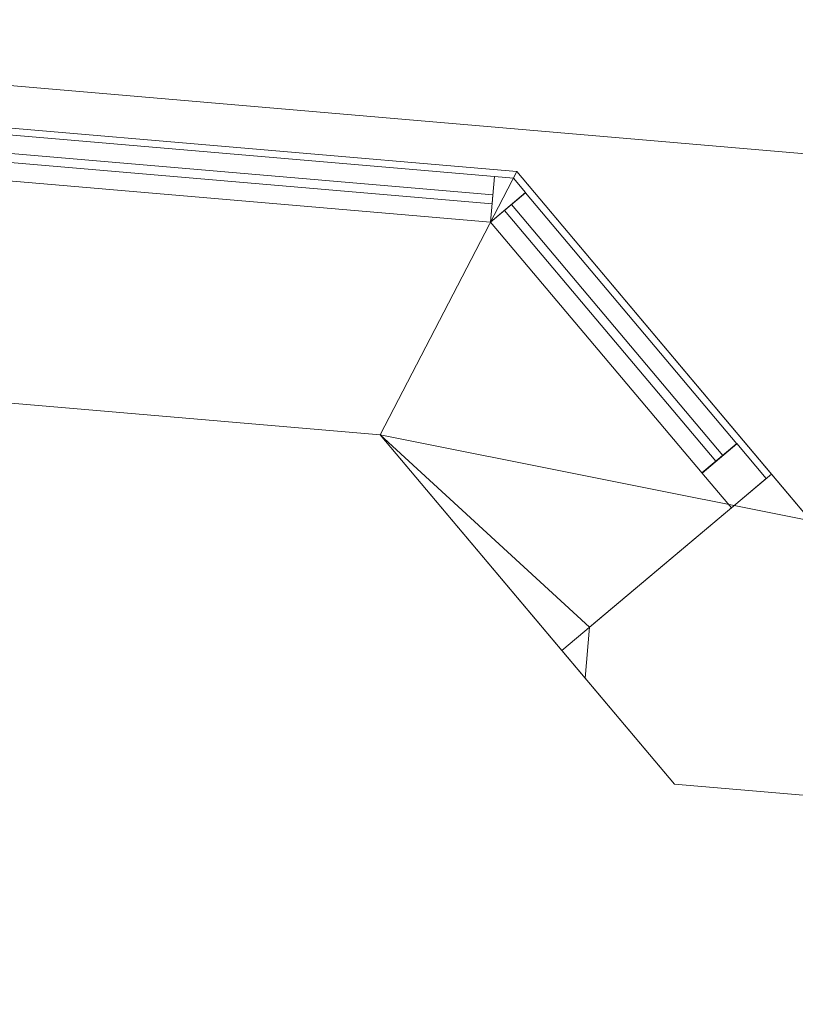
# Model space of a CAD drawing. Header units: millimetres. Extents: x -430348 to -225823, y -86243 to 5084.
# Tile 642 of 656: x -378198 to -377349, y 1115 to 2193. Entities that reach past the tile are written whole.
import ezdxf

# ---------------------------------------------------------------- set-up
doc = ezdxf.new("R2010")
doc.units = ezdxf.units.MM
for name, color, linetype, lineweight in [('A-GLAZ-CURT', 52, 'Continuous', 9), ('A-GLAZ-CWMG', 51, 'Continuous', 9), ('A-ROOF', 132, 'Continuous', 9), ('A-WALL', 113, 'Continuous', 9)]:
    doc.layers.add(name, color=color, linetype=linetype, lineweight=lineweight)

# ---------------------------------------------------------------- blocks, each defined once
blk = doc.blocks.new('System Panel - Glazed-518595-_3D_ Copy 1')
at = {"layer": 'A-GLAZ-CURT', "transparency": 33554471}
mesh = blk.add_polyface(dxfattribs=at)
corners = [(-847.6, 5), (-847.6, 5, 825), (847.6, 5, 825), (847.6, 5)]
mesh.append_faces([[corners[k] for k in face] for face in [(1, 2, 3, 0)]])
mesh = blk.add_polyface(dxfattribs=at)
corners = [(847.6, -5), (-847.6, -5), (-847.6, 5), (847.6, 5)]
mesh.append_faces([[corners[k] for k in face] for face in [(0, 1, 2, 3)]])
mesh = blk.add_polyface(dxfattribs=at)
corners = [(-847.6, -5, 825), (847.6, -5, 825), (847.6, 5, 825), (-847.6, 5, 825)]
mesh.append_faces([[corners[k] for k in face] for face in [(0, 1, 2, 3)]])
mesh = blk.add_polyface(dxfattribs=at)
corners = [(-847.6, -5), (-847.6, -5, 825), (-847.6, 5, 825), (-847.6, 5)]
mesh.append_faces([[corners[k] for k in face] for face in [(0, 1, 2, 3)]])
mesh = blk.add_polyface(dxfattribs=at)
corners = [(847.6, -5, 825), (847.6, -5), (847.6, 5), (847.6, 5, 825)]
mesh.append_faces([[corners[k] for k in face] for face in [(0, 1, 2, 3)]])
mesh = blk.add_polyface(dxfattribs=at)
corners = [(-847.6, -5), (847.6, -5), (847.6, -5, 825), (-847.6, -5, 825)]
mesh.append_faces([[corners[k] for k in face] for face in [(2, 3, 0, 1)]])
blk = doc.blocks.new('Quad Corner Mullion - Quad Mullion 1-518589-_3D_ Copy 1')
at = {"layer": 'A-GLAZ-CWMG'}
mesh = blk.add_polyface(dxfattribs=at)
corners = [(25, 10.4), (10.4, 25), (-10.4, 25), (-10.4, -25)]
mesh.append_faces([[corners[k] for k in face] for face in [(0, 1, 2, 3)]])
mesh = blk.add_polyface(dxfattribs=at)
corners = [(-10.4, 25), (10.4, 25), (10.4, 25, -400), (-10.4, 25, -400)]
mesh.append_faces([[corners[k] for k in face] for face in [(3, 0, 1, 2)]])
mesh = blk.add_polyface(dxfattribs=at)
corners = [(-10.4, -25), (-10.4, 25), (-10.4, 25, -400), (-10.4, -25, -400)]
mesh.append_faces([[corners[k] for k in face] for face in [(0, 1, 2, 3)]])
mesh = blk.add_polyface(dxfattribs=at)
corners = [(10.4, 25), (25, 10.4), (25, 10.4, -400), (10.4, 25, -400)]
mesh.append_faces([[corners[k] for k in face] for face in [(3, 0, 1, 2)]])
mesh = blk.add_polyface(dxfattribs=at)
corners = [(25, 10.4), (-10.4, -25), (-10.4, -25, -400), (25, 10.4, -400)]
mesh.append_faces([[corners[k] for k in face] for face in [(0, 1, 2, 3)]])
blk = doc.blocks.new('Rectangular Mullion - 50mm x 50mm-518592-_3D_ Copy 1')
at = {"layer": 'A-GLAZ-CWMG'}
mesh = blk.add_polyface(dxfattribs=at)
corners = [(0, 25), (-50, 25), (-50, -25), (0, -25)]
mesh.append_faces([[corners[k] for k in face] for face in [(2, 3, 0, 1)]])
mesh = blk.add_polyface(dxfattribs=at)
corners = [(0, 25, -1695.3), (0, -25, -1695.3), (-50, -25, -1695.3), (-50, 25, -1695.3)]
mesh.append_faces([[corners[k] for k in face] for face in [(0, 1, 2, 3)]])
mesh = blk.add_polyface(dxfattribs=at)
corners = [(-50, 25), (0, 25), (0, 25, -1695.3), (-50, 25, -1695.3)]
mesh.append_faces([[corners[k] for k in face] for face in [(3, 0, 1, 2)]])
mesh = blk.add_polyface(dxfattribs=at)
corners = [(-50, -25), (-50, 25), (-50, 25, -1695.3), (-50, -25, -1695.3)]
mesh.append_faces([[corners[k] for k in face] for face in [(3, 0, 1, 2)]])
mesh = blk.add_polyface(dxfattribs=at)
corners = [(0, 25), (0, -25), (0, -25, -1695.3), (0, 25, -1695.3)]
mesh.append_faces([[corners[k] for k in face] for face in [(3, 0, 1, 2)]])
mesh = blk.add_polyface(dxfattribs=at)
corners = [(0, -25), (-50, -25), (-50, -25, -1695.3), (0, -25, -1695.3)]
mesh.append_faces([[corners[k] for k in face] for face in [(3, 0, 1, 2)]])
blk = doc.blocks.new('Rectangular Mullion - 50mm x 50mm-518593-_3D_ Copy 1')
at = {"layer": 'A-GLAZ-CWMG'}
mesh = blk.add_polyface(dxfattribs=at)
corners = [(0, 25), (-50, 25), (-50, -25), (0, -25)]
mesh.append_faces([[corners[k] for k in face] for face in [(2, 3, 0, 1)]])
mesh = blk.add_polyface(dxfattribs=at)
corners = [(0, 25, -1695.3), (0, -25, -1695.3), (-50, -25, -1695.3), (-50, 25, -1695.3)]
mesh.append_faces([[corners[k] for k in face] for face in [(0, 1, 2, 3)]])
mesh = blk.add_polyface(dxfattribs=at)
corners = [(-50, 25), (0, 25), (0, 25, -1695.3), (-50, 25, -1695.3)]
mesh.append_faces([[corners[k] for k in face] for face in [(3, 0, 1, 2)]])
mesh = blk.add_polyface(dxfattribs=at)
corners = [(-50, -25), (-50, 25), (-50, 25, -1695.3), (-50, -25, -1695.3)]
mesh.append_faces([[corners[k] for k in face] for face in [(3, 0, 1, 2)]])
mesh = blk.add_polyface(dxfattribs=at)
corners = [(0, 25), (0, -25), (0, -25, -1695.3), (0, 25, -1695.3)]
mesh.append_faces([[corners[k] for k in face] for face in [(3, 0, 1, 2)]])
mesh = blk.add_polyface(dxfattribs=at)
corners = [(0, -25), (-50, -25), (-50, -25, -1695.3), (0, -25, -1695.3)]
mesh.append_faces([[corners[k] for k in face] for face in [(3, 0, 1, 2)]])
blk = doc.blocks.new('System Panel - Glazed-518591-_3D_ Copy 1')
at = {"layer": 'A-GLAZ-CURT', "transparency": 33554471}
mesh = blk.add_polyface(dxfattribs=at)
corners = [(-179.6, 5), (-179.6, 5, 825), (179.6, 5, 825), (179.6, 5)]
mesh.append_faces([[corners[k] for k in face] for face in [(2, 3, 0, 1)]])
mesh = blk.add_polyface(dxfattribs=at)
corners = [(179.6, -5), (-179.6, -5), (-179.6, 5), (179.6, 5)]
mesh.append_faces([[corners[k] for k in face] for face in [(3, 0, 1, 2)]])
mesh = blk.add_polyface(dxfattribs=at)
corners = [(-179.6, -5, 825), (179.6, -5, 825), (179.6, 5, 825), (-179.6, 5, 825)]
mesh.append_faces([[corners[k] for k in face] for face in [(0, 1, 2, 3)]])
mesh = blk.add_polyface(dxfattribs=at)
corners = [(-179.6, -5), (-179.6, -5, 825), (-179.6, 5, 825), (-179.6, 5)]
mesh.append_faces([[corners[k] for k in face] for face in [(0, 1, 2, 3)]])
mesh = blk.add_polyface(dxfattribs=at)
corners = [(179.6, -5, 825), (179.6, -5), (179.6, 5), (179.6, 5, 825)]
mesh.append_faces([[corners[k] for k in face] for face in [(0, 1, 2, 3)]])
mesh = blk.add_polyface(dxfattribs=at)
corners = [(-179.6, -5), (179.6, -5), (179.6, -5, 825), (-179.6, -5, 825)]
mesh.append_faces([[corners[k] for k in face] for face in [(3, 0, 1, 2)]])
blk = doc.blocks.new('Rectangular Mullion - 50mm x 50mm-320908-_3D_ Copy 1')
at = {"layer": 'A-GLAZ-CWMG'}
mesh = blk.add_polyface(dxfattribs=at)
corners = [(0, 25), (-50, 25), (-50, -25), (0, -25)]
mesh.append_faces([[corners[k] for k in face] for face in [(3, 0, 1, 2)]])
mesh = blk.add_polyface(dxfattribs=at)
corners = [(-50, 25), (0, 25), (0, 25, -400), (-50, 25, -400)]
mesh.append_faces([[corners[k] for k in face] for face in [(0, 1, 2, 3)]])
mesh = blk.add_polyface(dxfattribs=at)
corners = [(-50, -25), (-50, 25), (-50, 25, -400), (-50, -25, -400)]
mesh.append_faces([[corners[k] for k in face] for face in [(0, 1, 2, 3)]])
mesh = blk.add_polyface(dxfattribs=at)
corners = [(0, 25), (0, -25), (0, -25, -400), (0, 25, -400)]
mesh.append_faces([[corners[k] for k in face] for face in [(0, 1, 2, 3)]])
mesh = blk.add_polyface(dxfattribs=at)
corners = [(0, -25), (-50, -25), (-50, -25, -400), (0, -25, -400)]
mesh.append_faces([[corners[k] for k in face] for face in [(0, 1, 2, 3)]])
blk = doc.blocks.new('Rectangular Mullion - 50mm x 50mm-518581-_3D_ Copy 1')
at = {"layer": 'A-GLAZ-CWMG'}
mesh = blk.add_polyface(dxfattribs=at)
corners = [(0, 25), (-50, 25), (-50, -25), (0, -25)]
mesh.append_faces([[corners[k] for k in face] for face in [(3, 0, 1, 2)]])
mesh = blk.add_polyface(dxfattribs=at)
corners = [(0, 25, -359.3), (0, -25, -359.3), (-50, -25, -359.3), (-50, 25, -359.3)]
mesh.append_faces([[corners[k] for k in face] for face in [(3, 0, 1, 2)]])
mesh = blk.add_polyface(dxfattribs=at)
corners = [(-50, 25), (0, 25), (0, 25, -359.3), (-50, 25, -359.3)]
mesh.append_faces([[corners[k] for k in face] for face in [(3, 0, 1, 2)]])
mesh = blk.add_polyface(dxfattribs=at)
corners = [(-50, -25), (-50, 25), (-50, 25, -359.3), (-50, -25, -359.3)]
mesh.append_faces([[corners[k] for k in face] for face in [(3, 0, 1, 2)]])
mesh = blk.add_polyface(dxfattribs=at)
corners = [(0, 25), (0, -25), (0, -25, -359.3), (0, 25, -359.3)]
mesh.append_faces([[corners[k] for k in face] for face in [(3, 0, 1, 2)]])
mesh = blk.add_polyface(dxfattribs=at)
corners = [(0, -25), (-50, -25), (-50, -25, -359.3), (0, -25, -359.3)]
mesh.append_faces([[corners[k] for k in face] for face in [(3, 0, 1, 2)]])
blk = doc.blocks.new('Rectangular Mullion - 50mm x 50mm-518582-_3D_ Copy 1')
at = {"layer": 'A-GLAZ-CWMG'}
mesh = blk.add_polyface(dxfattribs=at)
corners = [(0, 25), (-50, 25), (-50, -25), (0, -25)]
mesh.append_faces([[corners[k] for k in face] for face in [(2, 3, 0, 1)]])
mesh = blk.add_polyface(dxfattribs=at)
corners = [(0, 25, -359.3), (0, -25, -359.3), (-50, -25, -359.3), (-50, 25, -359.3)]
mesh.append_faces([[corners[k] for k in face] for face in [(0, 1, 2, 3)]])
mesh = blk.add_polyface(dxfattribs=at)
corners = [(-50, 25), (0, 25), (0, 25, -359.3), (-50, 25, -359.3)]
mesh.append_faces([[corners[k] for k in face] for face in [(3, 0, 1, 2)]])
mesh = blk.add_polyface(dxfattribs=at)
corners = [(-50, -25), (-50, 25), (-50, 25, -359.3), (-50, -25, -359.3)]
mesh.append_faces([[corners[k] for k in face] for face in [(3, 0, 1, 2)]])
mesh = blk.add_polyface(dxfattribs=at)
corners = [(0, 25), (0, -25), (0, -25, -359.3), (0, 25, -359.3)]
mesh.append_faces([[corners[k] for k in face] for face in [(3, 0, 1, 2)]])
mesh = blk.add_polyface(dxfattribs=at)
corners = [(0, -25), (-50, -25), (-50, -25, -359.3), (0, -25, -359.3)]
mesh.append_faces([[corners[k] for k in face] for face in [(3, 0, 1, 2)]])
blk = doc.blocks.new('System Panel - Glazed-518598-_3D_ Copy 1')
at = {"layer": 'A-GLAZ-CURT', "transparency": 33554471}
mesh = blk.add_polyface(dxfattribs=at)
corners = [(-847.6, 5), (-847.6, 5, 325), (847.6, 5, 325), (847.6, 5)]
mesh.append_faces([[corners[k] for k in face] for face in [(1, 2, 3, 0)]])
mesh = blk.add_polyface(dxfattribs=at)
corners = [(847.6, -5), (-847.6, -5), (-847.6, 5), (847.6, 5)]
mesh.append_faces([[corners[k] for k in face] for face in [(0, 1, 2, 3)]])
mesh = blk.add_polyface(dxfattribs=at)
corners = [(-847.6, -5, 325), (847.6, -5, 325), (847.6, 5, 325), (-847.6, 5, 325)]
mesh.append_faces([[corners[k] for k in face] for face in [(0, 1, 2, 3)]])
mesh = blk.add_polyface(dxfattribs=at)
corners = [(-847.6, -5), (-847.6, -5, 325), (-847.6, 5, 325), (-847.6, 5)]
mesh.append_faces([[corners[k] for k in face] for face in [(3, 0, 1, 2)]])
mesh = blk.add_polyface(dxfattribs=at)
corners = [(847.6, -5, 325), (847.6, -5), (847.6, 5), (847.6, 5, 325)]
mesh.append_faces([[corners[k] for k in face] for face in [(3, 0, 1, 2)]])
mesh = blk.add_polyface(dxfattribs=at)
corners = [(-847.6, -5), (847.6, -5), (847.6, -5, 325), (-847.6, -5, 325)]
mesh.append_faces([[corners[k] for k in face] for face in [(2, 3, 0, 1)]])
blk = doc.blocks.new('Quad Corner Mullion - Quad Mullion 1-518599-_3D_ Copy 1')
at = {"layer": 'A-GLAZ-CWMG'}
mesh = blk.add_polyface(dxfattribs=at)
corners = [(25, 10.4, -900), (-10.4, -25, -900), (-10.4, 25, -900), (10.4, 25, -900)]
mesh.append_faces([[corners[k] for k in face] for face in [(2, 3, 0, 1)]])
mesh = blk.add_polyface(dxfattribs=at)
corners = [(-10.4, 25), (10.4, 25), (10.4, 25, -900), (-10.4, 25, -900)]
mesh.append_faces([[corners[k] for k in face] for face in [(3, 0, 1, 2)]])
mesh = blk.add_polyface(dxfattribs=at)
corners = [(-10.4, -25), (-10.4, 25), (-10.4, 25, -900), (-10.4, -25, -900)]
mesh.append_faces([[corners[k] for k in face] for face in [(3, 0, 1, 2)]])
mesh = blk.add_polyface(dxfattribs=at)
corners = [(10.4, 25), (25, 10.4), (25, 10.4, -900), (10.4, 25, -900)]
mesh.append_faces([[corners[k] for k in face] for face in [(3, 0, 1, 2)]])
mesh = blk.add_polyface(dxfattribs=at)
corners = [(25, 10.4), (-10.4, -25), (-10.4, -25, -900), (25, 10.4, -900)]
mesh.append_faces([[corners[k] for k in face] for face in [(3, 0, 1, 2)]])
blk = doc.blocks.new('System Panel - Glazed-518601-_3D_ Copy 1')
at = {"layer": 'A-GLAZ-CURT', "transparency": 33554471}
mesh = blk.add_polyface(dxfattribs=at)
corners = [(-179.6, 5), (-179.6, 5, 325), (179.6, 5, 325), (179.6, 5)]
mesh.append_faces([[corners[k] for k in face] for face in [(2, 3, 0, 1)]])
mesh = blk.add_polyface(dxfattribs=at)
corners = [(179.6, -5), (-179.6, -5), (-179.6, 5), (179.6, 5)]
mesh.append_faces([[corners[k] for k in face] for face in [(3, 0, 1, 2)]])
mesh = blk.add_polyface(dxfattribs=at)
corners = [(-179.6, -5, 325), (179.6, -5, 325), (179.6, 5, 325), (-179.6, 5, 325)]
mesh.append_faces([[corners[k] for k in face] for face in [(0, 1, 2, 3)]])
mesh = blk.add_polyface(dxfattribs=at)
corners = [(-179.6, -5), (-179.6, -5, 325), (-179.6, 5, 325), (-179.6, 5)]
mesh.append_faces([[corners[k] for k in face] for face in [(3, 0, 1, 2)]])
mesh = blk.add_polyface(dxfattribs=at)
corners = [(179.6, -5, 325), (179.6, -5), (179.6, 5), (179.6, 5, 325)]
mesh.append_faces([[corners[k] for k in face] for face in [(3, 0, 1, 2)]])
mesh = blk.add_polyface(dxfattribs=at)
corners = [(-179.6, -5), (179.6, -5), (179.6, -5, 325), (-179.6, -5, 325)]
mesh.append_faces([[corners[k] for k in face] for face in [(3, 0, 1, 2)]])
blk = doc.blocks.new('Rectangular Mullion - 50mm x 50mm-266587-_3D_ Copy 1')
at = {"layer": 'A-GLAZ-CWMG'}
mesh = blk.add_polyface(dxfattribs=at)
corners = [(0, 25, -900), (0, -25, -900), (-50, -25, -900), (-50, 25, -900)]
mesh.append_faces([[corners[k] for k in face] for face in [(0, 1, 2, 3)]])
mesh = blk.add_polyface(dxfattribs=at)
corners = [(-50, 25), (0, 25), (0, 25, -900), (-50, 25, -900)]
mesh.append_faces([[corners[k] for k in face] for face in [(0, 1, 2, 3)]])
mesh = blk.add_polyface(dxfattribs=at)
corners = [(-50, -25), (-50, 25), (-50, 25, -900), (-50, -25, -900)]
mesh.append_faces([[corners[k] for k in face] for face in [(0, 1, 2, 3)]])
mesh = blk.add_polyface(dxfattribs=at)
corners = [(0, 25), (0, -25), (0, -25, -900), (0, 25, -900)]
mesh.append_faces([[corners[k] for k in face] for face in [(0, 1, 2, 3)]])
mesh = blk.add_polyface(dxfattribs=at)
corners = [(0, -25), (-50, -25), (-50, -25, -900), (0, -25, -900)]
mesh.append_faces([[corners[k] for k in face] for face in [(0, 1, 2, 3)]])
blk = doc.blocks.new('Rectangular Mullion - 50mm x 50mm-518594-_3D_ Copy 1')
at = {"layer": 'A-GLAZ-CWMG'}
mesh = blk.add_polyface(dxfattribs=at)
corners = [(25, 25), (-25, 25), (-25, -25), (25, -25)]
mesh.append_faces([[corners[k] for k in face] for face in [(2, 3, 0, 1)]])
mesh = blk.add_polyface(dxfattribs=at)
corners = [(25, 25, -1695.3), (25, -25, -1695.3), (-25, -25, -1695.3), (-25, 25, -1695.3)]
mesh.append_faces([[corners[k] for k in face] for face in [(0, 1, 2, 3)]])
mesh = blk.add_polyface(dxfattribs=at)
corners = [(-25, 25), (25, 25), (25, 25, -1695.3), (-25, 25, -1695.3)]
mesh.append_faces([[corners[k] for k in face] for face in [(3, 0, 1, 2)]])
mesh = blk.add_polyface(dxfattribs=at)
corners = [(-25, -25), (-25, 25), (-25, 25, -1695.3), (-25, -25, -1695.3)]
mesh.append_faces([[corners[k] for k in face] for face in [(3, 0, 1, 2)]])
mesh = blk.add_polyface(dxfattribs=at)
corners = [(25, 25), (25, -25), (25, -25, -1695.3), (25, 25, -1695.3)]
mesh.append_faces([[corners[k] for k in face] for face in [(3, 0, 1, 2)]])
mesh = blk.add_polyface(dxfattribs=at)
corners = [(25, -25), (-25, -25), (-25, -25, -1695.3), (25, -25, -1695.3)]
mesh.append_faces([[corners[k] for k in face] for face in [(3, 0, 1, 2)]])
blk = doc.blocks.new('Rectangular Mullion - 50mm x 50mm-518583-_3D_ Copy 1')
at = {"layer": 'A-GLAZ-CWMG'}
mesh = blk.add_polyface(dxfattribs=at)
corners = [(25, 25), (-25, 25), (-25, -25), (25, -25)]
mesh.append_faces([[corners[k] for k in face] for face in [(2, 3, 0, 1)]])
mesh = blk.add_polyface(dxfattribs=at)
corners = [(25, 25, -359.3), (25, -25, -359.3), (-25, -25, -359.3), (-25, 25, -359.3)]
mesh.append_faces([[corners[k] for k in face] for face in [(0, 1, 2, 3)]])
mesh = blk.add_polyface(dxfattribs=at)
corners = [(-25, 25), (25, 25), (25, 25, -359.3), (-25, 25, -359.3)]
mesh.append_faces([[corners[k] for k in face] for face in [(3, 0, 1, 2)]])
mesh = blk.add_polyface(dxfattribs=at)
corners = [(-25, -25), (-25, 25), (-25, 25, -359.3), (-25, -25, -359.3)]
mesh.append_faces([[corners[k] for k in face] for face in [(3, 0, 1, 2)]])
mesh = blk.add_polyface(dxfattribs=at)
corners = [(25, 25), (25, -25), (25, -25, -359.3), (25, 25, -359.3)]
mesh.append_faces([[corners[k] for k in face] for face in [(3, 0, 1, 2)]])
mesh = blk.add_polyface(dxfattribs=at)
corners = [(25, -25), (-25, -25), (-25, -25, -359.3), (25, -25, -359.3)]
mesh.append_faces([[corners[k] for k in face] for face in [(3, 0, 1, 2)]])

msp = doc.modelspace()

# ---------------------------------------------------------------- block references
at = {"layer": 'A-GLAZ-CURT', "transparency": 33554471}
for name, p, rotation in [('System Panel - Glazed-518595-_3D_ Copy 1', (-378524.5, 2068.8, 61847.6), 175.0947647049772), ('System Panel - Glazed-518595-_3D_ Copy 1', (-378524.5, 2068.8, 59347.6), 175.0947647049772), ('System Panel - Glazed-518598-_3D_ Copy 1', (-378524.5, 2068.8, 62722.6), 175.0947647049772), ('System Panel - Glazed-518598-_3D_ Copy 1', (-378524.5, 2068.8, 60222.6), 175.0947647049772), ('System Panel - Glazed-518591-_3D_ Copy 1', (-377547.3, 1850.1, 61847.6), 130.0947647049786), ('System Panel - Glazed-518591-_3D_ Copy 1', (-377547.3, 1850.1, 59347.6), 130.0947647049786), ('System Panel - Glazed-518601-_3D_ Copy 1', (-377547.3, 1850.1, 62722.6), 130.0947647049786), ('System Panel - Glazed-518601-_3D_ Copy 1', (-377547.3, 1850.1, 60222.6), 130.0947647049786)]:
    msp.add_blockref(name, p, dxfattribs=dict(at, rotation=rotation))
at = {"layer": 'A-GLAZ-CWMG', "extrusion": (-0.996337, 0.085508, 0), "rotation": 90}
for name, p in [('Rectangular Mullion - 50mm x 50mm-518592-_3D_ Copy 1', (30305.6, 63097.6, 378162.7)), ('Rectangular Mullion - 50mm x 50mm-518592-_3D_ Copy 1', (30305.6, 60597.6, 378162.7)), ('Rectangular Mullion - 50mm x 50mm-518594-_3D_ Copy 1', (30305.6, 62697.6, 378162.7)), ('Rectangular Mullion - 50mm x 50mm-518594-_3D_ Copy 1', (30305.6, 60197.6, 378162.7))]:
    msp.add_blockref(name, p, dxfattribs=at)
at = {"layer": 'A-GLAZ-CWMG', "extrusion": (0.996337, -0.085508, 0), "rotation": 270}
for p in [(-30305.6, 61797.6, -376467.4), (-30305.6, 59297.6, -376467.4)]:
    msp.add_blockref('Rectangular Mullion - 50mm x 50mm-518593-_3D_ Copy 1', p, dxfattribs=at)
at = {"layer": 'A-GLAZ-CWMG'}
for name, p, rotation in [('Quad Corner Mullion - Quad Mullion 1-518589-_3D_ Copy 1', (-377669.6, 1995.5, 63097.6), 355.0947647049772), ('Quad Corner Mullion - Quad Mullion 1-518589-_3D_ Copy 1', (-377669.6, 1995.5, 60597.6), 355.0947647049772), ('Quad Corner Mullion - Quad Mullion 1-518599-_3D_ Copy 1', (-377669.6, 1995.5, 62697.6), 355.0947647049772), ('Quad Corner Mullion - Quad Mullion 1-518599-_3D_ Copy 1', (-377669.6, 1995.5, 60197.6), 355.0947647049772), ('Rectangular Mullion - 50mm x 50mm-320908-_3D_ Copy 1', (-377399.4, 1674.5, 63097.6), 310.0947647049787), ('Rectangular Mullion - 50mm x 50mm-320908-_3D_ Copy 1', (-377399.4, 1674.5, 60597.6), 310.0947647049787), ('Rectangular Mullion - 50mm x 50mm-266587-_3D_ Copy 1', (-377399.4, 1674.5, 62697.6), 310.0947647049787), ('Rectangular Mullion - 50mm x 50mm-266587-_3D_ Copy 1', (-377399.4, 1674.5, 60197.6), 310.0947647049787)]:
    msp.add_blockref(name, p, dxfattribs=dict(at, rotation=rotation))
at = {"layer": 'A-GLAZ-CWMG', "extrusion": (-0.644054, 0.76498, 0), "rotation": 90}
for name, p in [('Rectangular Mullion - 50mm x 50mm-518581-_3D_ Copy 1', (287624.6, 63097.6, 244755.7)), ('Rectangular Mullion - 50mm x 50mm-518581-_3D_ Copy 1', (287624.6, 60597.6, 244755.7)), ('Rectangular Mullion - 50mm x 50mm-518583-_3D_ Copy 1', (287624.6, 62697.6, 244755.7)), ('Rectangular Mullion - 50mm x 50mm-518583-_3D_ Copy 1', (287624.6, 60197.6, 244755.7))]:
    msp.add_blockref(name, p, dxfattribs=at)
at = {"layer": 'A-GLAZ-CWMG', "extrusion": (0.644054, -0.76498, 0), "rotation": 270}
for p in [(-287624.6, 61797.6, -244396.4), (-287624.6, 59297.6, -244396.4)]:
    msp.add_blockref('Rectangular Mullion - 50mm x 50mm-518582-_3D_ Copy 1', p, dxfattribs=at)

# ---------------------------------------------------------------- meshes
at = {"layer": 'A-ROOF'}
mesh = msp.add_polyface(dxfattribs=at)
corners = [(-386722.6, 2851.6, 63097.6), (-386722.6, 2851.6, 63197.6), (-362053.3, 734.5, 63197.6), (-362053.3, 734.5, 63097.6)]
mesh.append_faces([[corners[k] for k in face] for face in [(1, 2, 3, 0)]])
mesh = msp.add_polyface(dxfattribs=at)
corners = [(-362053.3, 734.5, 63197.6), (-386722.6, 2851.6, 63197.6), (-383374.5, -921.7, 65747.6), (-381211.9, -1107.3, 65747.6), (-381160.7, -509.8, 65307.3), (-380343.7, -579.9, 65307.3), (-380394.9, -1177.5, 65747.6), (-368877.3, -2165.9, 65747.6), (-368830.1, -1616.2, 65342.5), (-368013.1, -1686.3, 65342.5), (-368060.3, -2236, 65747.6), (-365938.6, -2418.1, 65747.6)]
mesh.append_faces([[corners[k] for k in face] for face in [(4, 1, 2, 3)]], dxfattribs={"vtx0": -1})
mesh.append_faces([[corners[k] for k in face] for face in [(1, 4, 5, 0)]], dxfattribs={"vtx0": -1, "vtx2": -1})
mesh.append_faces([[corners[k] for k in face] for face in [(11, 0, 9, 10)]], dxfattribs={"vtx1": -1})
mesh.append_faces([[corners[k] for k in face] for face in [(8, 9, 0, 5)]], dxfattribs={"vtx1": -1, "vtx2": -1, "vtx3": -1})
mesh.append_faces([[corners[k] for k in face] for face in [(6, 7, 8, 5)]], dxfattribs={"vtx2": -1})
mesh = msp.add_polyface(dxfattribs=at)
corners = [(-386722.6, 2851.6, 63097.6), (-362053.3, 734.5, 63097.6), (-365938.6, -2418.1, 65647.6), (-368060.3, -2236, 65647.6), (-368013.1, -1686.3, 65242.5), (-368830.1, -1616.2, 65242.5), (-368877.3, -2165.9, 65647.6), (-380394.9, -1177.5, 65647.6), (-380343.7, -579.9, 65207.3), (-381160.7, -509.8, 65207.3), (-381211.9, -1107.3, 65647.6), (-383374.5, -921.7, 65647.6)]
mesh.append_faces([[corners[k] for k in face] for face in [(4, 1, 2, 3)]], dxfattribs={"vtx0": -1})
mesh.append_faces([[corners[k] for k in face] for face in [(1, 4, 5, 8)]], dxfattribs={"vtx0": -1, "vtx2": -1, "vtx3": -1})
mesh.append_faces([[corners[k] for k in face] for face in [(11, 0, 9, 10)]], dxfattribs={"vtx1": -1})
mesh.append_faces([[corners[k] for k in face] for face in [(8, 9, 0, 1)]], dxfattribs={"vtx1": -1, "vtx3": -1})
mesh.append_faces([[corners[k] for k in face] for face in [(5, 6, 7, 8)]], dxfattribs={"vtx3": -1})
at = {"layer": 'A-WALL'}
mesh = msp.add_polyface(dxfattribs=at)
corners = [(-377653.5, 2026.7, 58197.6), (-379390, 2175.7, 58197.6), (-379390, 2175.7, 59297.6), (-377653.5, 2026.7, 59297.6), (-377653.5, 2026.7, 60597.6), (-379390, 2175.7, 60597.6), (-379390, 2175.7, 61797.6), (-377653.5, 2026.7, 61797.6), (-379390, 2175.7, 63131.7), (-377653.5, 2026.7, 63131.7), (-377653.5, 2026.7, 63097.6), (-379390, 2175.7, 63097.6)]
mesh.append_faces([[corners[k] for k in face] for face in [(3, 0, 1, 2), (7, 4, 5, 6), (8, 9, 10, 11)]])
mesh = msp.add_polyface(dxfattribs=at)
corners = [(-379390, 2175.7, 58197.6), (-377653.5, 2026.7, 58197.6), (-377802.9, 1738.4, 58197.6), (-379291.8, 1866.2, 58197.6)]
mesh.append_faces([[corners[k] for k in face] for face in [(0, 1, 2, 3)]])
mesh = msp.add_polyface(dxfattribs=at)
corners = [(-377653.5, 2026.7, 63097.6), (-377802.9, 1738.4, 63097.6), (-379291.8, 1866.2, 63097.6), (-379390, 2175.7, 63097.6)]
mesh.append_faces([[corners[k] for k in face] for face in [(0, 1, 2, 3)]])
mesh = msp.add_polyface(dxfattribs=at)
corners = [(-377802.9, 1738.4, 61797.6), (-377653.5, 2026.7, 61797.6), (-379390, 2175.7, 61797.6), (-379291.8, 1866.2, 61797.6)]
mesh.append_faces([[corners[k] for k in face] for face in [(2, 3, 0, 1)]])
mesh = msp.add_polyface(dxfattribs=at)
corners = [(-377653.5, 2026.7, 60597.6), (-377802.9, 1738.4, 60597.6), (-379291.8, 1866.2, 60597.6), (-379390, 2175.7, 60597.6)]
mesh.append_faces([[corners[k] for k in face] for face in [(0, 1, 2, 3)]])
mesh = msp.add_polyface(dxfattribs=at)
corners = [(-377802.9, 1738.4, 59297.6), (-377653.5, 2026.7, 59297.6), (-379390, 2175.7, 59297.6), (-379291.8, 1866.2, 59297.6)]
mesh.append_faces([[corners[k] for k in face] for face in [(2, 3, 0, 1)]])
mesh = msp.add_polyface(dxfattribs=at)
corners = [(-377653.5, 2026.7, 63131.7), (-379390, 2175.7, 63131.7), (-379291.8, 1866.2, 63352), (-377802.9, 1738.4, 63352)]
mesh.append_faces([[corners[k] for k in face] for face in [(3, 0, 1, 2)]])
mesh = msp.add_polyface(dxfattribs=at)
corners = [(-377653.5, 2026.7, 58197.6), (-377331.4, 1644.2, 58197.6), (-377058.2, 1319.6, 58197.6), (-377480.9, 1355.9, 58197.6), (-377802.9, 1738.4, 58197.6)]
mesh.append_faces([[corners[k] for k in face] for face in [(1, 4, 0)]], dxfattribs={"vtx0": -1})
mesh.append_faces([[corners[k] for k in face] for face in [(3, 4, 1, 2)]], dxfattribs={"vtx1": -1})
mesh = msp.add_polyface(dxfattribs=at)
corners = [(-377653.5, 2026.7, 58197.6), (-377802.9, 1738.4, 58197.6), (-377802.9, 1738.4, 59297.6), (-377653.5, 2026.7, 59297.6), (-377653.5, 2026.7, 60597.6), (-377802.9, 1738.4, 60597.6), (-377802.9, 1738.4, 61797.6), (-377653.5, 2026.7, 61797.6), (-377653.5, 2026.7, 63097.6), (-377802.9, 1738.4, 63097.6), (-377802.9, 1738.4, 63352), (-377653.5, 2026.7, 63131.7)]
mesh.append_faces([[corners[k] for k in face] for face in [(3, 0, 1, 2), (6, 7, 4, 5), (11, 8, 9, 10)]])
mesh = msp.add_polyface(dxfattribs=at)
corners = [(-377374.5, 1695.4, 63097.6), (-377573.9, 1527.6, 63097.6), (-377578.6, 1472, 63097.6), (-377802.9, 1738.4, 63097.6), (-377653.5, 2026.7, 63097.6)]
mesh.append_faces([[corners[k] for k in face] for face in [(1, 2, 3)]], dxfattribs={"vtx2": -1})
mesh.append_faces([[corners[k] for k in face] for face in [(3, 4, 0, 1)]], dxfattribs={"vtx3": -1})
mesh = msp.add_polyface(dxfattribs=at)
corners = [(-377578.6, 1472, 61797.6), (-377573.9, 1527.6, 61797.6), (-377374.5, 1695.4, 61797.6), (-377653.5, 2026.7, 61797.6), (-377802.9, 1738.4, 61797.6)]
mesh.append_faces([[corners[k] for k in face] for face in [(1, 4, 0), (4, 1, 2, 3)]], dxfattribs={"vtx0": -1})
mesh = msp.add_polyface(dxfattribs=at)
corners = [(-377374.5, 1695.4, 60597.6), (-377604, 1502.2, 60597.6), (-377802.9, 1738.4, 60597.6), (-377653.5, 2026.7, 60597.6)]
mesh.append_faces([[corners[k] for k in face] for face in [(0, 1, 2, 3)]])
mesh = msp.add_polyface(dxfattribs=at)
corners = [(-377604, 1502.2, 59297.6), (-377374.5, 1695.4, 59297.6), (-377653.5, 2026.7, 59297.6), (-377802.9, 1738.4, 59297.6)]
mesh.append_faces([[corners[k] for k in face] for face in [(3, 0, 1, 2)]])
mesh = msp.add_polyface(dxfattribs=at)
corners = [(-377058.2, 1319.6, 63611.5), (-377331.4, 1644.2, 63391.3), (-377653.5, 2026.7, 63131.7), (-377802.9, 1738.4, 63352), (-377480.9, 1355.9, 63611.5)]
mesh.append_faces([[corners[k] for k in face] for face in [(3, 1, 2)]], dxfattribs={"vtx0": -1})
mesh.append_faces([[corners[k] for k in face] for face in [(4, 0, 1, 3)]], dxfattribs={"vtx2": -1})
mesh = msp.add_polyface(dxfattribs=at)
corners = [(-377802.9, 1738.4, 58197.6), (-377653.5, 2026.7, 58197.6), (-377653.5, 2026.7, 59297.6), (-377802.9, 1738.4, 59297.6), (-377802.9, 1738.4, 63352), (-377802.9, 1738.4, 63097.6), (-377653.5, 2026.7, 63097.6), (-377653.5, 2026.7, 63131.7), (-377653.5, 2026.7, 61797.6), (-377802.9, 1738.4, 61797.6), (-377802.9, 1738.4, 60597.6), (-377653.5, 2026.7, 60597.6)]
mesh.append_faces([[corners[k] for k in face] for face in [(2, 3, 0, 1), (7, 4, 5, 6), (9, 10, 11, 8)]])
mesh = msp.add_polyface(dxfattribs=at)
corners = [(-377058.2, 1319.6, 58197.6), (-377331.4, 1644.2, 58197.6), (-377653.5, 2026.7, 58197.6), (-377653.5, 2026.7, 59297.6), (-377374.5, 1695.4, 59297.6), (-377374.5, 1695.4, 60597.6), (-377653.5, 2026.7, 60597.6), (-377653.5, 2026.7, 61797.6), (-377374.5, 1695.4, 61797.6), (-377374.5, 1695.4, 63097.6), (-377653.5, 2026.7, 63097.6), (-377653.5, 2026.7, 63131.7), (-377331.4, 1644.2, 63391.3), (-377058.2, 1319.6, 63611.5)]
mesh.append_faces([[corners[k] for k in face] for face in [(5, 8, 13, 0)]], dxfattribs={"vtx0": -1, "vtx1": -1, "vtx3": -1})
mesh.append_faces([[corners[k] for k in face] for face in [(0, 4, 5), (9, 12, 13, 8)]], dxfattribs={"vtx0": -1, "vtx2": -1})
mesh.append_faces([[corners[k] for k in face] for face in [(4, 0, 1, 2)]], dxfattribs={"vtx0": -1, "vtx3": -1})
mesh.append_faces([[corners[k] for k in face] for face in [(7, 8, 5, 6), (3, 4, 2)]], dxfattribs={"vtx1": -1})
mesh.append_faces([[corners[k] for k in face] for face in [(9, 10, 11, 12)]], dxfattribs={"vtx3": -1})
mesh = msp.add_polyface(dxfattribs=at)
corners = [(-379291.8, 1866.2, 58197.6), (-377802.9, 1738.4, 58197.6), (-377802.9, 1738.4, 59297.6), (-379291.8, 1866.2, 59297.6), (-379291.8, 1866.2, 60597.6), (-377802.9, 1738.4, 60597.6), (-377802.9, 1738.4, 61797.6), (-379291.8, 1866.2, 61797.6), (-379291.8, 1866.2, 63097.6), (-377802.9, 1738.4, 63097.6), (-377802.9, 1738.4, 63352), (-379291.8, 1866.2, 63352)]
mesh.append_faces([[corners[k] for k in face] for face in [(2, 3, 0, 1), (6, 7, 4, 5), (11, 8, 9, 10)]])
mesh = msp.add_polyface(dxfattribs=at)
corners = [(-377802.9, 1738.4, 58197.6), (-377480.9, 1355.9, 58197.6), (-377480.9, 1355.9, 63611.5), (-377802.9, 1738.4, 63352), (-377802.9, 1738.4, 63097.6), (-377578.6, 1472, 63097.6), (-377578.6, 1472, 61797.6), (-377802.9, 1738.4, 61797.6), (-377802.9, 1738.4, 60597.6), (-377604, 1502.2, 60597.6), (-377604, 1502.2, 59297.6), (-377802.9, 1738.4, 59297.6)]
mesh.append_faces([[corners[k] for k in face] for face in [(2, 5, 6, 1)]], dxfattribs={"vtx0": -1, "vtx2": -1})
mesh.append_faces([[corners[k] for k in face] for face in [(9, 10, 1, 6)]], dxfattribs={"vtx1": -1, "vtx2": -1, "vtx3": -1})
mesh.append_faces([[corners[k] for k in face] for face in [(3, 4, 5, 2), (7, 8, 9, 6)]], dxfattribs={"vtx2": -1})
mesh.append_faces([[corners[k] for k in face] for face in [(10, 11, 0, 1)]], dxfattribs={"vtx3": -1})
mesh = msp.add_polyface(dxfattribs=at)
corners = [(-377374.5, 1695.4, 59297.6), (-377604, 1502.2, 59297.6), (-377604, 1502.2, 60597.6), (-377374.5, 1695.4, 60597.6)]
mesh.append_faces([[corners[k] for k in face] for face in [(0, 1, 2, 3)]])
mesh = msp.add_polyface(dxfattribs=at)
corners = [(-377374.5, 1695.4, 63097.6), (-377374.5, 1695.4, 61797.6), (-377573.9, 1527.6, 61797.6), (-377573.9, 1527.6, 63097.6)]
mesh.append_faces([[corners[k] for k in face] for face in [(1, 2, 3, 0)]])
mesh = msp.add_polyface(dxfattribs=at)
corners = [(-377573.9, 1527.6, 61797.6), (-377578.6, 1472, 61797.6), (-377578.6, 1472, 63097.6), (-377573.9, 1527.6, 63097.6)]
mesh.append_faces([[corners[k] for k in face] for face in [(1, 2, 3, 0)]])
mesh = msp.add_polyface(dxfattribs=at)
corners = [(-377058.2, 1319.6, 58197.6), (-377058.2, 1319.6, 63611.5), (-377480.9, 1355.9, 63611.5), (-377480.9, 1355.9, 58197.6)]
mesh.append_faces([[corners[k] for k in face] for face in [(1, 2, 3, 0)]])

doc.saveas('drawing.dxf')
